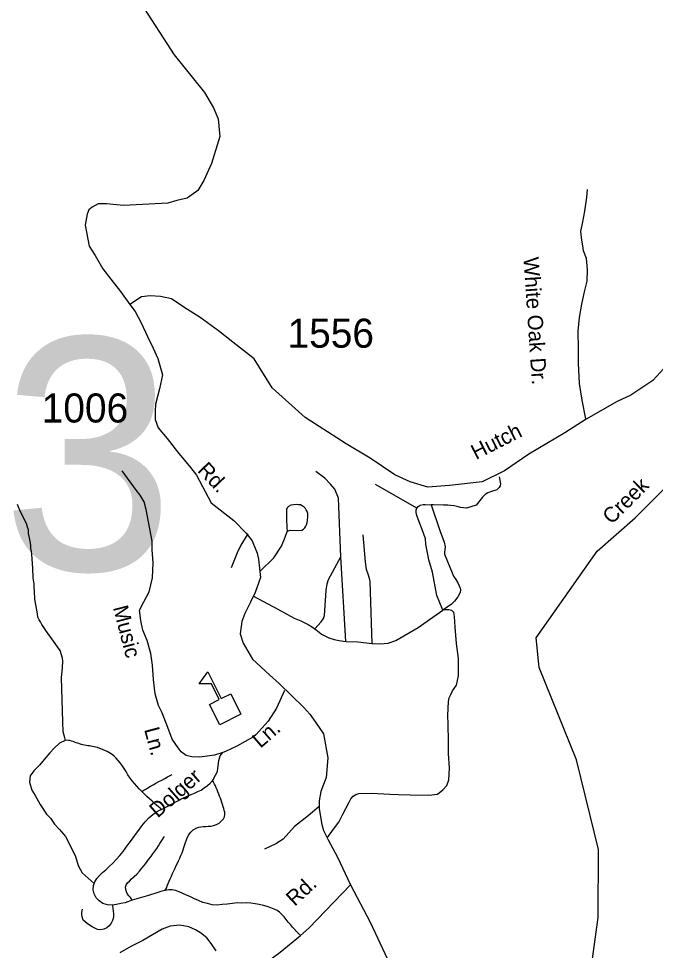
# Model space of a CAD drawing. Extents: x 884530 to 1028605, y 526725 to 653634.
# Drawn here: x 959730 to 962469, y 616006 to 620013 of the extents above; entities that cross this region are included whole.
import ezdxf

# ---------------------------------------------------------------- set-up
doc = ezdxf.new("R2010")
doc.units = 0
for name, color, linetype in [('Exist Cultural Educational Facility Elementary CELL', 7, 'Continuous'), ('Exist Hydrographic Creek Single Shore', 7, 'Continuous'), ('Exist Hydrographic Creek Single Shore Label', 7, 'Continuous'), ('Exist Road Non-System Type 51', 7, 'Continuous'), ('Exist Road Non-System Type 51 Label', 7, 'Continuous'), ('Exist Road Secondary Type 51 Attributed', 7, 'Continuous'), ('Exist Road Secondary Type 51 Label', 7, 'Continuous'), ('Exist Road Secondary Type 51 Number Label', 7, 'Continuous'), ('Raster_Level_0', 7, 'Continuous')]:
    doc.layers.add(name, color=color, linetype=linetype)

msp = doc.modelspace()

# ---------------------------------------------------------------- linework, layer by layer
at = {"layer": 'Exist Cultural Educational Facility Elementary CELL'}
msp.add_lwpolyline([(960594.7, 616976.4), (960550.9, 617063.9), (960592.1, 617084.5), (960558.5, 617151.7), (960505.6, 617152.3), (960543.2, 617203.8), (960600.7, 617088.8), (960641.8, 617109.4), (960685.7, 617021.9)], close=True, dxfattribs=at)
at = {"layer": 'Exist Hydrographic Creek Single Shore'}
msp.add_lwpolyline([(962144.8, 615584.1), (962222.6, 616147), (962224.3, 616439.1), (962129.4, 616824.9), (961968.1, 617221.9), (961955.7, 617350.2), (962218.8, 617722.3), (962382.2, 617866.7), (962667.3, 618149.8), (962768.2, 618413.6), (962865.3, 618575.7), (963275.3, 618858.9), (963659.6, 619310.2), (963786.9, 619325), (963993.6, 619370.2), (964369.5, 619382.3), (964763.4, 619443.3), (965389.9, 619716.2), (965739, 619686.3)], dxfattribs=at)
at = {"layer": 'Exist Road Non-System Type 51'}
for p, q in [((961443.1, 617907.4), (961265.4, 618009.3)), ((961137.7, 617334.4), (961116.2, 617698.4))]:
    msp.add_line(p, q, dxfattribs=at)
for points in [[(962169.7, 618292.3), (962154, 618371.9), (962141.7, 618443.5), (962137.5, 618530.9), (962137.9, 618593.9), (962137.2, 618668.8), (962141.9, 618727.4), (962152.2, 618785.9), (962163.3, 618838.5), (962174.9, 618884.8), (962176, 618934.2), (962171.8, 618981.5), (962159.2, 619015.2), (962157.1, 619036.2), (962151.8, 619060.4), (962148.7, 619097.2), (962156, 619139.3), (962164.5, 619185.6), (962169.7, 619215.1), (962173.9, 619245.6), (962177.1, 619278.2)], [(960607.6, 616856.7), (960571.4, 616845), (960509.6, 616836.9), (960475.2, 616837.9), (960449.8, 616843.9), (960428, 616859.1), (960416, 616876.7), (960390.4, 616914.3), (960366.4, 616975.8), (960344.9, 617030.4), (960331.1, 617059.4), (960317.2, 617109.2), (960309, 617171.3), (960304.8, 617232), (960298, 617283.1), (960282.8, 617338.4), (960263.4, 617382.6), (960255.1, 617424), (960249.6, 617469.5), (960267.5, 617505.4), (960290.6, 617548.5), (960305.7, 617607.6), (960307.6, 617672.6), (960303.4, 617727.9), (960303.4, 617765.1), (960278.5, 617901.5), (960269, 617935), (960252.3, 617964), (960237.2, 617983.3), (960175, 618068.9)], [(961116.2, 617698.4), (961105, 617950.5), (961089.2, 617990.1), (961070.7, 618011.1), (961047, 618036.2), (961007.4, 618065.1)], [(961797.4, 618042), (961802.8, 618012.4), (961801.6, 618004.4), (961797.2, 617996), (961786.7, 617986.2), (961763.9, 617979.4), (961748.1, 617974.3), (961736.2, 617966.5), (961725.7, 617955.6), (961698.3, 617920), (961655.5, 617907.5), (961631, 617910.5), (961615.7, 617914.6), (961603.6, 617917.8), (961587.7, 617918.9), (961576.3, 617920), (961557.1, 617920), (961512.8, 617921.6), (961504.6, 617922.1)], [(959931.2, 616908.7), (959931.2, 616908.7), (959927.6, 616920.2), (959921.6, 616945.9), (959919.6, 616988.1), (959914.4, 617178.5), (959918.4, 617221.9), (959919.6, 617249.6), (959918.4, 617262.3), (959908.2, 617294.9), (959896.2, 617310.9), (959879.7, 617335.1), (959846.6, 617381.7), (959842.2, 617388), (959828.9, 617407.1), (959823, 617419.3), (959817.3, 617427.2), (959812.5, 617439.5), (959810.7, 617452.6), (959799.1, 617516.5), (959797.7, 617550.5), (959795.8, 617565.9), (959795.8, 617582.7), (959793.7, 617597.4), (959792.4, 617608.8), (959790.5, 617648.2), (959786.2, 617709.5), (959784.7, 617721.7), (959782.4, 617734.4), (959782.5, 617746.4), (959780.1, 617759.3), (959777.6, 617773), (959772.5, 617799), (959771.4, 617814.4), (959767.7, 617825.5), (959763.4, 617841.3), (959738, 617892.3), (959724.6, 617923.4)], [(960769, 617637.2), (960828, 617693.9), (960860.7, 617743.6), (960875.8, 617782.4), (960885, 617807.2), (960890.8, 617810.6), (960897, 617812.6), (960939.5, 617812.2), (960947.6, 617813.3), (960954.9, 617816.7), (960960, 617822.5), (960964.3, 617830.1), (960967.2, 617835.4), (960970.2, 617845.4), (960972.6, 617856.6), (960973.4, 617870.2), (960972.9, 617884.1), (960970.5, 617893.7), (960966.8, 617901.1), (960963.2, 617906.3), (960957.4, 617912.4), (960949.5, 617917.6), (960941.4, 617921.5), (960933, 617922.6), (960923.2, 617923.4), (960912.1, 617922.3), (960901.1, 617920.2), (960890.5, 617915), (960884.9, 617909.5), (960882.5, 617901.6), (960881.5, 617892.2), (960881.5, 617860.8), (960882.7, 617825.4), (960885, 617807.2)], [(961554.9, 617469.6), (961528.1, 617532.5), (961510, 617632.1), (961493.6, 617685.8), (961481, 617752.6), (961479.5, 617776), (961471.8, 617799.6), (961443.3, 617872.4), (961440, 617888.3), (961440, 617900.3), (961443.1, 617907.4)], [(961443.1, 617907.4), (961447.7, 617915.1), (961457, 617920.6), (961469.3, 617922.9), (961478.4, 617923.5), (961504.6, 617922.1)], [(961504.6, 617922.1), (961541.1, 617812.2), (961559.4, 617762.1), (961563.7, 617740.7), (961563, 617729), (961561.1, 617718), (961562.1, 617709.4), (961595, 617629.1), (961600.4, 617615.8), (961610.9, 617600.2), (961620.5, 617583), (961629.6, 617563.5), (961631, 617556.9), (961629.3, 617544.7), (961618.8, 617526.2), (961604.4, 617507.8), (961591.1, 617494.6), (961554.9, 617469.6)], [(960715.5, 617798), (960684.8, 617748.6), (960669.8, 617715), (960643.2, 617650.5)], [(961249.9, 617325.5), (961241.1, 617592.6), (961238.6, 617604.7), (961233.8, 617624.1), (961226.5, 617643.4), (961221.7, 617677.4), (961212.1, 617793.7)], [(961004.3, 617388.3), (961031.4, 617418.5), (961040.4, 617432.7), (961046, 617446.6), (961052, 617553.9), (961056.4, 617582.4), (961063, 617600.9), (961116.2, 617698.4)], [(960739.4, 617529.4), (960845.2, 617473.4), (960914.8, 617434.7), (960944.2, 617423.1), (960975.1, 617407.4), (960993.3, 617395.4), (961004.3, 617388.3)], [(961057.8, 616491.3), (961084.7, 616527.4), (961106.4, 616556.7), (961124.8, 616591.9), (961150.8, 616643.8), (961159.2, 616658.1), (961169.2, 616668.2), (961180.1, 616676.5), (961193.5, 616679.8), (961247.2, 616682.4), (961326.7, 616677.3), (961362, 616675.6), (961413.9, 616674), (961494.8, 616673.3), (961530.8, 616677.1), (961554.4, 616695.7), (961571.3, 616715.4), (961580.2, 616739.5), (961582.8, 616789.9), (961579, 616852.3), (961578.5, 616903.8), (961577.4, 616979.3), (961575.8, 617016.5), (961578.5, 617076.1), (961582.3, 617092), (961588.9, 617105.7), (961596.1, 617121.6), (961612.5, 617146.2), (961622.3, 617187.2), (961621.2, 617261.7), (961613, 617325.7), (961608, 617395.2), (961604.8, 617442.3), (961601.5, 617459.2), (961592.7, 617466.9), (961585.6, 617469.6), (961579.5, 617470.8), (961571, 617470.8), (961563.9, 617470.6), (961554.9, 617469.6)], [(961249.9, 617325.5), (961253.4, 617325.1), (961284.1, 617323.5), (961319, 617327.3), (961351.9, 617338.3), (961448.2, 617394.7), (961511.7, 617438.4), (961554.9, 617469.6)], [(961004.3, 617388.3), (961021.7, 617374), (961032.6, 617366.3), (961046.2, 617358.9), (961064, 617349.5), (961087.1, 617342.1), (961108.1, 617338), (961137.7, 617334.4)], [(961137.7, 617334.4), (961189.3, 617332.3), (961249.9, 617325.5)], [(960873.5, 617123.9), (960839.4, 617047.2), (960803.3, 616992.1), (960751.6, 616934.7), (960739.3, 616924.6), (960668.2, 616883.5), (960619.2, 616860.5), (960607.6, 616856.7)], [(959930.1, 616908.7), (959904.8, 616896.6), (959882.5, 616875.4), (959863.3, 616855.1), (959838.7, 616827.3), (959819.4, 616802.6), (959794.8, 616778), (959778.8, 616756.6), (959776.6, 616728.8), (959786.3, 616694.6), (959800.1, 616671.1), (959821.5, 616632.6), (959849.3, 616591.9), (959866.4, 616573.8), (959883.6, 616549.1), (959906, 616525.6), (959930.6, 616495.7), (959946.7, 616464.6), (959973.5, 616409), (959986.3, 616370.5), (960002.3, 616339.5), (960054.4, 616292.8)], [(960259.5, 616689.3), (960248.6, 616700.8), (960238.3, 616711.9), (960228.1, 616722.8), (960218.5, 616734.3), (960209.1, 616747), (960200, 616760.7), (960191.8, 616774.4), (960183.4, 616787.4), (960174.9, 616800.2), (960166.6, 616812), (960157.5, 616822.5), (960149.1, 616833), (960140.3, 616841.3), (960132.2, 616847.6), (960124.7, 616852.2), (960118, 616856.1), (960110, 616861), (960093.8, 616868.3), (960068.5, 616877.8), (960060.3, 616879.8), (960054.2, 616881.3), (960047.6, 616882.6), (960040.5, 616883.6), (960033.8, 616884.9), (960027.1, 616886), (960019.8, 616886.9), (960012.6, 616888.1), (960006.1, 616889.5), (959999.3, 616891.2), (959991.8, 616893.6), (959983.8, 616896.4), (959976.7, 616898.7), (959970.2, 616900.9), (959963.7, 616903.4), (959957.1, 616905.7), (959950.1, 616908.1), (959944.2, 616908.7), (959936.9, 616909.2), (959931.2, 616908.7), (959930.1, 616908.7)], [(960561.9, 616733.7), (960567.4, 616740.7), (960571.2, 616749), (960576.4, 616759.3), (960582.1, 616768.8), (960584.8, 616775.8), (960586.9, 616788.4), (960587.6, 616797.7), (960589.5, 616810.3), (960591.3, 616822.3), (960593.3, 616832), (960596.4, 616842.3), (960607.6, 616856.7)], [(960259.5, 616689.3), (960268.6, 616695), (960276.5, 616699.7), (960285.8, 616705.3), (960296.3, 616711.2), (960308, 616717.6), (960320.3, 616724.4), (960333, 616731.3), (960345.6, 616737.9), (960358.2, 616744.7), (960370.5, 616751.6), (960381.4, 616757.6), (960389.5, 616762.3)], [(960343.4, 616612), (960438.8, 616661.4), (960448.6, 616665.8), (960459.3, 616670.7), (960471.9, 616676), (960485.6, 616681.9), (960500.3, 616688.3), (960514.8, 616694.7), (960527.7, 616704.7), (960542, 616714.4), (960553.2, 616724.3), (960561.9, 616733.7)], [(960359, 616263.6), (960362.4, 616268.2), (960366.7, 616276.2), (960369, 616283.7), (960372.4, 616292.8), (960376.7, 616303.1), (960381.7, 616313.9), (960387, 616325.1), (960392.1, 616336.4), (960397.4, 616347.7), (960402.3, 616358.9), (960407.4, 616370.1), (960412.4, 616381.3), (960417.2, 616391.4), (960422.4, 616402.7), (960426.3, 616411), (960430.1, 616419.4), (960432.6, 616425.4), (960446.5, 616465.5), (960452.5, 616484.9), (960460.5, 616501.6), (960470.5, 616513.6), (960480.6, 616523.7), (960496.7, 616532.7), (960504.1, 616535.9), (960513.2, 616537.2), (960522.8, 616538), (960533.1, 616538.9), (960544.6, 616539.7), (960556.3, 616540.5), (960568.2, 616543.3), (960580.1, 616547.6), (960591.7, 616553.3), (960602.3, 616562.5), (960610.4, 616571.7), (960615.1, 616580.2), (960616.9, 616590.2), (960615.9, 616600.6), (960614, 616607.9), (960611.8, 616615.3), (960608.9, 616623.7), (960606.1, 616633.1), (960603.6, 616642.2), (960600.7, 616651.5), (960597.4, 616660.6), (960594.2, 616669.2), (960590.6, 616678), (960587, 616687), (960583.3, 616696.6), (960579.5, 616705.4), (960576.5, 616713.6), (960572.7, 616721.2), (960568.2, 616728.6), (960561.9, 616733.7)], [(960343.4, 616612), (960338.3, 616616.6), (960331.7, 616622.4), (960323.3, 616629.5), (960313.9, 616638), (960303.7, 616647.2), (960292.9, 616657.2), (960281.7, 616667.6), (960270.6, 616678.2), (960259.5, 616689.3)], [(960054.4, 616292.8), (960057, 616300.6), (960065.8, 616315.1), (960077.4, 616328.1), (960090.4, 616340.1), (960104.2, 616352.6), (960119.1, 616366.6), (960134.6, 616381.4), (960149.9, 616397.5), (960164.7, 616414.2), (960178.5, 616431.4), (960192.5, 616449.3), (960205.7, 616467.1), (960219, 616485.7), (960232.6, 616504.2), (960246.4, 616522.8), (960260.2, 616540.9), (960274.3, 616558.7), (960289.7, 616575), (960306.3, 616589.4), (960321.7, 616600.7), (960329.5, 616605.9), (960335.6, 616609), (960343.4, 616612)], [(961022.5, 616623.9), (960975.4, 616584.5), (960916.6, 616537.9), (960868.2, 616484.4), (960835.5, 616463.7), (960787.1, 616441.3)], [(960218.6, 616221.3), (960210.1, 616233.1), (960204.2, 616240.1), (960198.2, 616248), (960193.3, 616257.1), (960190.1, 616267.4), (960189.6, 616277.7), (960192.4, 616287.4), (960198.4, 616295.9), (960206.2, 616303.9), (960215.4, 616312.6), (960226.3, 616322.9), (960238.1, 616334), (960249.5, 616346.1), (960259.8, 616358.7), (960269.8, 616371.2), (960279.2, 616383.7), (960288.7, 616396), (960298.1, 616408.4), (960307.2, 616420.2), (960315.6, 616431.9), (960323.6, 616443.4), (960330.9, 616454.7), (960337.2, 616465.3), (960343, 616474.6), (960348.1, 616482.1), (960352.9, 616489), (960357.5, 616495.4)], [(960133.4, 616199.5), (960111.8, 616201.8), (960092.4, 616207.8), (960075.9, 616218.4), (960063.1, 616232.2), (960054.2, 616248.5), (960050.4, 616266.5), (960051.6, 616284.2), (960054.4, 616292.8)], [(960359, 616263.6), (960341.8, 616258.7), (960323.9, 616252.6), (960288.1, 616241.9), (960248.6, 616230), (960218.6, 616221.3)], [(960942.5, 616068.9), (960930.1, 616080.6), (960907.5, 616106.1), (960898.7, 616116.6), (960889.6, 616127.3), (960880.5, 616138.2), (960871.3, 616149.2), (960862, 616159.8), (960852.1, 616169.3), (960841.2, 616177), (960828.5, 616183.3), (960814, 616188.7), (960798.6, 616193.9), (960782.2, 616198.4), (960764.6, 616202.3), (960746.8, 616205.7), (960728.5, 616208.1), (960709.4, 616209.8), (960689.2, 616209.2), (960669.5, 616209.7), (960648.9, 616207.5), (960627.2, 616204.7), (960605, 616202.4), (960583.7, 616200.5), (960562.5, 616201.3), (960541.5, 616206.7), (960522.4, 616212), (960503.8, 616219.4), (960486.1, 616227.4), (960469, 616235.4), (960452.3, 616242.9), (960436.3, 616250.3), (960420.4, 616256.9), (960404.9, 616262.5), (960390, 616265.9), (960375, 616266.2), (960359, 616263.6)], [(960218.6, 616221.3), (960187.2, 616210.6), (960169.3, 616207), (960151.2, 616203.5), (960133.4, 616199.5)], [(960133.4, 616199.5), (960135.4, 616185.5), (960136.6, 616174.9), (960138, 616162.3), (960137.1, 616148.1), (960133, 616133.8), (960127, 616122.1), (960118.9, 616111.4), (960108.3, 616102), (960095.9, 616096.1), (960082.7, 616093.9), (960069.3, 616095.7), (960056.8, 616100.8), (960045.7, 616107.4), (960034.6, 616113.5), (960024.4, 616120.8), (960015.9, 616129), (960007.7, 616136.1), (960003.2, 616149.2), (960001.6, 616159.6), (960001.9, 616168.9), (960002.7, 616176.2), (960003.7, 616182.9)], [(960579.6, 616003), (960558.1, 616035.3), (960539.8, 616060), (960511.8, 616081.5), (960490.3, 616093.3), (960462.4, 616106.3), (960422.5, 616113.8), (960381.6, 616109.5), (960346.7, 616097.1), (960263.2, 616048.1), (960211.6, 616022.3), (960164.3, 615995.4)]]:
    msp.add_lwpolyline(points, dxfattribs=at)
at = {"layer": 'Exist Road Secondary Type 51 Attributed'}
for points in [[(960253.5, 620081.9), (960398.8, 619858.1), (960528.8, 619696), (960568.4, 619629.6), (960588.5, 619583), (960595.7, 619506.6), (960558.6, 619391), (960526.4, 619317.9), (960500.9, 619274.6), (960454.2, 619241.7), (960409.6, 619231.7), (960371.2, 619219.1), (960180.1, 619210.2), (960107.6, 619216.6), (960071.7, 619216.9), (960045.2, 619201.9), (960030.9, 619191), (960024.5, 619171.8), (960016, 619124.8), (960033.2, 619034.5), (960058.1, 618994.8), (960092.2, 618937.5), (960126.5, 618892.4), (960167.1, 618840.4), (960207.6, 618784.5)], [(962504.8, 618507.8), (962457.9, 618457.1), (962363, 618394.4), (962304, 618366.4), (962171.5, 618291), (962079, 618232.2), (961924.8, 618139.6), (961819.7, 618068.1), (961724.2, 618021.1), (961583.2, 618004.9), (961489.2, 617997.6), (961414.3, 618021.1), (961348.3, 618050.5), (961241.5, 618122.5), (961138.7, 618184.2), (960962.5, 618297.3), (960820.8, 618424.9), (960742.9, 618549.8), (960650.8, 618621.5), (960588.7, 618670.3), (960510.4, 618727.8), (960439.9, 618772.2), (960386.5, 618808.2), (960339.8, 618817.7), (960295.8, 618821.2), (960258.7, 618817), (960207.6, 618784.5)], [(960207.6, 618784.5), (960230.4, 618753.6), (960257.3, 618705.3), (960284.3, 618646.6), (960308.7, 618596.6), (960327.8, 618551), (960348.3, 618481.9), (960335.1, 618421.7), (960319, 618355.5), (960316.2, 618323), (960317.5, 618289.4), (960329.2, 618252.7), (960368.9, 618207.1), (960412.9, 618150.5), (960468.7, 618082.9), (960495.1, 618049.1), (960557.5, 617930.9), (960654.7, 617854.4), (960708.2, 617799.6), (960734, 617766.6), (960756.2, 617714.5), (960761.3, 617688.2), (960769.3, 617609), (960747.3, 617544.3), (960726.7, 617503.2), (960701.9, 617455.3), (960690.1, 617420), (960682.8, 617367.1), (960696, 617327.4), (960735.6, 617258.4), (960809.1, 617190.8), (960851, 617154.2), (960955.7, 617050.4), (960982.1, 617021), (961007.1, 616987.2), (961040.9, 616937.2), (961060, 616834.4), (961052.6, 616749.1), (961029.1, 616688.9), (961021.8, 616649.2), (961021.8, 616613.9), (961033.5, 616547.2), (961040.9, 616520.8), (961061.4, 616481.7), (961101.7, 616407.2), (961157.8, 616286.9)], [(959664.9, 615889.8), (959745.4, 615826.6), (959820, 615789.3), (959871.1, 615767.7), (959985.5, 615731.8), (960035.9, 615721.4), (960101, 615712), (960147.6, 615711), (960189.1, 615712.4), (960264.5, 615722.8), (960316.4, 615733.2), (960356.9, 615745.1), (960408.8, 615762.4), (960441.9, 615778.2), (960568, 615832.3), (960654.9, 615866.9), (960687.4, 615888.4), (960782.4, 615945.5), (960854.4, 615998.4), (960942.5, 616068.9), (960979.2, 616102.7), (961157.8, 616286.9)], [(961157.8, 616286.9), (961242.2, 616126.6), (961358.2, 615878.5), (961521.3, 615523.3), (961635.1, 615271.2), (961692.4, 615145.9), (961735.9, 615031.9), (961760.4, 614987), (961800.4, 614918.6), (961845.5, 614866.8), (961898.9, 614817.6), (961927.4, 614793.1), (961946.1, 614769.4)]]:
    msp.add_lwpolyline(points, dxfattribs=at)

# ---------------------------------------------------------------- texts
at = {"layer": 'Exist Hydrographic Creek Single Shore Label'}
msp.add_text('Creek', height=65.62, rotation=44.7932, dxfattribs=at).set_placement((962280.3, 617834.8))
msp.add_text('Creek', height=65.62, rotation=44.7932, dxfattribs=at).set_placement((962280.3, 617834.8))
at = {"layer": 'Exist Road Non-System Type 51 Label'}
for s, height, rotation, p in [('White Oak Dr.', 65.617, 273.8642, (961901, 618985.7)), ('Music', 65.62, 284.6441, (960134.7, 617480.2)), ('Ln.', 65.62, 41.0749, (960769.6, 616872.6)), ('Ln.', 65.62, 285.1564, (960268.9, 616956.1)), ('Dolger', 65.62, 41.3767, (960327.6, 616572.8))]:
    msp.add_text(s, height=height, rotation=rotation, dxfattribs=at).set_placement(p)
at = {"layer": 'Exist Road Secondary Type 51 Label'}
for s, rotation, p in [('Hutch', 26.9287, (961696.9, 618114.7)), ('Rd.', 313.6477, (960495.2, 618067.5)), ('Rd.', 43.0036, (960917.3, 616192.4))]:
    msp.add_text(s, height=65.62, rotation=rotation, dxfattribs=at).set_placement(p)
at = {"layer": 'Exist Road Secondary Type 51 Number Label'}
for s, p in [('1556', (960886.3, 618598)), ('1006', (959828.8, 618276.2))]:
    msp.add_text(s, height=125, dxfattribs=at).set_placement(p)
at = {"layer": 'Raster_Level_0'}
msp.add_text('223', height=1000, dxfattribs=at).set_placement((958168.8, 617640.7))

doc.saveas('drawing.dxf')
